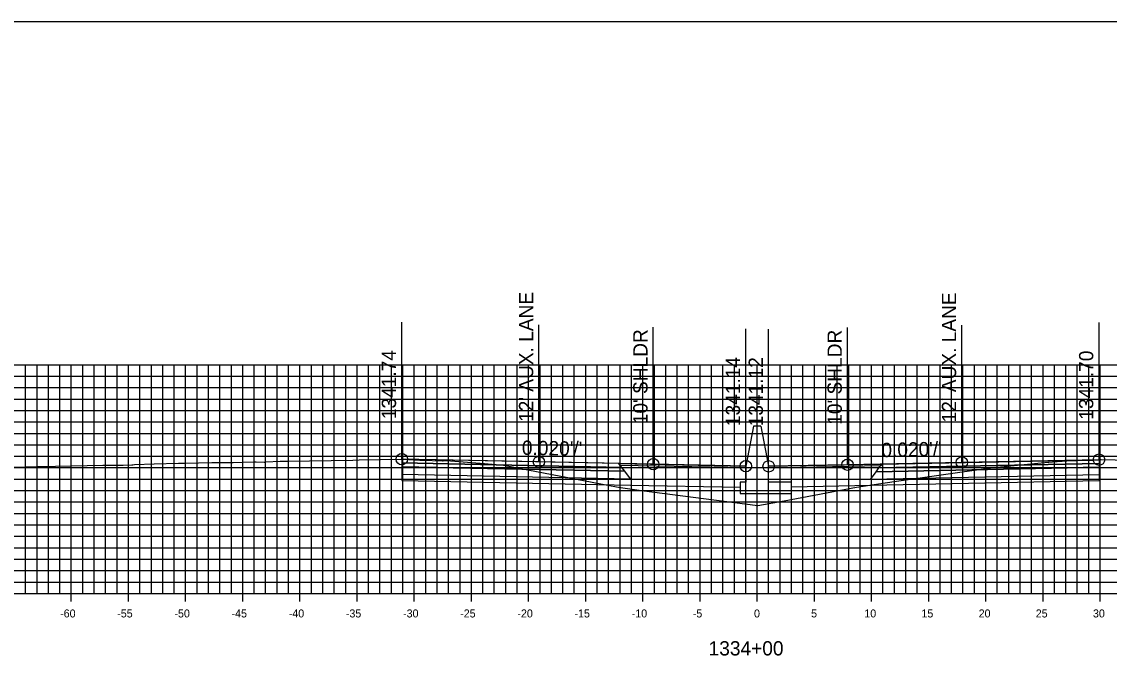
# Model space of a CAD drawing. Extents: x 674939 to 678919, y 750652 to 765176.
# Drawn here: x 678674.2 to 678769.3, y 752236 to 752292.6 of the extents above; entities that cross this region are included whole.
import ezdxf

# ---------------------------------------------------------------- set-up
doc = ezdxf.new("R2010")
doc.units = 0
for name, color, linetype in [('R_Alt Surface', 7, 'Continuous'), ('R_Axis', 7, 'Continuous'), ('R_Axis Annot', 7, 'Continuous'), ('R_Exist Surface', 7, 'Continuous'), ('R_Fin Surface', 7, 'Continuous'), ('R_Grid', 7, 'Continuous'), ('R_No Plot', 7, 'Continuous'), ('R_Proposed Road', 7, 'Continuous'), ('R_Xsect Elev', 7, 'Continuous'), ('R_Xsect Slope', 7, 'Continuous')]:
    doc.layers.add(name, color=color, linetype=linetype)

msp = doc.modelspace()

# ---------------------------------------------------------------- linework, layer by layer
at = {"layer": 'R_Alt Surface'}
for points in [[(678707.439, 752253.961), (678707.439, 752253.631), (678726.939, 752253.241), (678726.689, 752253.576)], [(678768.433, 752253.918), (678768.433, 752253.588), (678748.933, 752253.198), (678749.183, 752253.533)], [(678707.439, 752253.631), (678707.439, 752252.971), (678727.439, 752252.571), (678726.939, 752253.241)], [(678768.433, 752253.588), (678768.433, 752252.928), (678748.433, 752252.528), (678748.933, 752253.198)]]:
    msp.add_lwpolyline(points, close=True, dxfattribs=at)
for points in [[(678707.439, 752252.971), (678707.439, 752252.431), (678727.439, 752252.031), (678737.033, 752251.839)], [(678768.433, 752252.928), (678768.433, 752252.388), (678748.433, 752251.988), (678741.533, 752251.85)]]:
    msp.add_lwpolyline(points, dxfattribs=at)
at = {"layer": 'R_Axis'}
for p, q in [((678638.533, 752242.551), (678838.533, 752242.551)), ((678678.533, 752241.851), (678678.533, 752243.251)), ((678683.533, 752241.851), (678683.533, 752243.251)), ((678688.533, 752241.851), (678688.533, 752243.251)), ((678693.533, 752241.851), (678693.533, 752243.251)), ((678698.533, 752241.851), (678698.533, 752243.251)), ((678703.533, 752241.851), (678703.533, 752243.251)), ((678708.533, 752241.851), (678708.533, 752243.251)), ((678713.533, 752241.851), (678713.533, 752243.251)), ((678718.533, 752241.851), (678718.533, 752243.251)), ((678723.533, 752241.851), (678723.533, 752243.251)), ((678728.533, 752241.851), (678728.533, 752243.251)), ((678733.533, 752241.851), (678733.533, 752243.251)), ((678738.533, 752241.851), (678738.533, 752243.251)), ((678743.533, 752241.851), (678743.533, 752243.251)), ((678748.533, 752241.851), (678748.533, 752243.251)), ((678753.533, 752241.851), (678753.533, 752243.251)), ((678758.533, 752241.851), (678758.533, 752243.251)), ((678763.533, 752241.851), (678763.533, 752243.251)), ((678768.533, 752241.851), (678768.533, 752243.251))]:
    msp.add_line(p, q, dxfattribs=at)
at = {"layer": 'R_Exist Surface'}
msp.add_lwpolyline([(678672.531, 752253.551), (678675.554, 752253.645), (678675.766, 752253.654), (678681.278, 752253.765), (678682.166, 752253.78), (678683.055, 752253.783), (678683.837, 752253.81), (678683.911, 752253.813), (678684.059, 752253.818), (678685.766, 752253.877), (678687.899, 752253.938), (678688.5, 752253.954), (678690.811, 752254.005), (678692.41, 752254.013), (678692.678, 752254.016), (678694.455, 752254.071), (678694.701, 752254.072), (678695.411, 752254.045), (678695.433, 752254.044), (678695.545, 752254.051), (678696.789, 752254.106), (678697.46, 752254.118), (678703.144, 752254.221), (678703.705, 752254.23), (678707.434, 752254.291), (678707.439, 752254.291), (678707.439, 752254.291), (678707.596, 752254.282), (678709.011, 752254.217), (678709.236, 752254.209), (678711.012, 752254.151), (678711.061, 752254.158), (678711.327, 752254.172), (678714.673, 752253.901), (678716.343, 752253.769), (678726.221, 752251.877), (678726.766, 752251.773), (678728.422, 752251.554), (678738.584, 752250.236), (678740.891, 752250.654), (678747.221, 752251.855), (678750.519, 752252.342), (678758.931, 752253.547), (678763.365, 752253.968), (678764.349, 752254.075), (678766.054, 752254.169), (678766.447, 752254.186), (678767.787, 752254.206), (678767.981, 752254.208), (678768.358, 752254.244), (678768.433, 752254.248), (678768.559, 752254.26), (678768.614, 752254.263), (678772.3, 752254.185)], dxfattribs=at)
at = {"layer": 'R_Fin Surface'}
for points in [[(678737.533, 752253.689), (678729.439, 752253.851), (678719.439, 752254.051), (678707.439, 752254.291)], [(678768.433, 752254.248), (678756.433, 752254.008), (678746.433, 752253.808), (678739.533, 752253.67)]]:
    msp.add_lwpolyline(points, dxfattribs=at)
for points in [[(678707.439, 752254.291), (678707.439, 752253.961), (678726.689, 752253.576), (678726.439, 752253.911)], [(678726.439, 752253.911), (678737.533, 752253.689), (678737.537, 752253.532), (678726.558, 752253.751)], [(678749.314, 752253.709), (678739.533, 752253.513), (678739.533, 752253.67), (678749.433, 752253.868)], [(678768.433, 752254.248), (678768.433, 752253.918), (678749.183, 752253.533), (678749.433, 752253.868)]]:
    msp.add_lwpolyline(points, close=True, dxfattribs=at)
at = {"layer": 'R_Grid'}
for p, q in [((678638.533, 752262.551), (678838.533, 752262.551)), ((678674.533, 752242.551), (678674.533, 752262.551)), ((678675.533, 752242.551), (678675.533, 752262.551)), ((678676.533, 752242.551), (678676.533, 752262.551)), ((678677.533, 752242.551), (678677.533, 752262.551)), ((678678.533, 752242.551), (678678.533, 752262.551)), ((678679.533, 752242.551), (678679.533, 752262.551)), ((678680.533, 752242.551), (678680.533, 752262.551)), ((678681.533, 752242.551), (678681.533, 752262.551)), ((678682.533, 752242.551), (678682.533, 752262.551)), ((678683.533, 752242.551), (678683.533, 752262.551)), ((678684.533, 752242.551), (678684.533, 752262.551)), ((678685.533, 752242.551), (678685.533, 752262.551)), ((678686.533, 752242.551), (678686.533, 752262.551)), ((678687.533, 752242.551), (678687.533, 752262.551)), ((678688.533, 752242.551), (678688.533, 752262.551)), ((678689.533, 752242.551), (678689.533, 752262.551)), ((678690.533, 752242.551), (678690.533, 752262.551)), ((678691.533, 752242.551), (678691.533, 752262.551)), ((678692.533, 752242.551), (678692.533, 752262.551)), ((678693.533, 752242.551), (678693.533, 752262.551)), ((678694.533, 752242.551), (678694.533, 752262.551)), ((678695.533, 752242.551), (678695.533, 752262.551)), ((678696.533, 752242.551), (678696.533, 752262.551)), ((678697.533, 752242.551), (678697.533, 752262.551)), ((678698.533, 752242.551), (678698.533, 752262.551)), ((678699.533, 752242.551), (678699.533, 752262.551)), ((678700.533, 752242.551), (678700.533, 752262.551)), ((678701.533, 752242.551), (678701.533, 752262.551)), ((678702.533, 752242.551), (678702.533, 752262.551)), ((678703.533, 752242.551), (678703.533, 752262.551)), ((678704.533, 752242.551), (678704.533, 752262.551)), ((678705.533, 752242.551), (678705.533, 752262.551)), ((678706.533, 752242.551), (678706.533, 752262.551)), ((678707.533, 752242.551), (678707.533, 752262.551)), ((678708.533, 752242.551), (678708.533, 752262.551)), ((678709.533, 752242.551), (678709.533, 752262.551)), ((678710.533, 752242.551), (678710.533, 752262.551)), ((678711.533, 752242.551), (678711.533, 752262.551)), ((678712.533, 752242.551), (678712.533, 752262.551)), ((678713.533, 752242.551), (678713.533, 752262.551)), ((678714.533, 752242.551), (678714.533, 752262.551)), ((678715.533, 752242.551), (678715.533, 752262.551)), ((678716.533, 752242.551), (678716.533, 752262.551)), ((678717.533, 752242.551), (678717.533, 752262.551)), ((678718.533, 752242.551), (678718.533, 752262.551)), ((678719.533, 752242.551), (678719.533, 752262.551)), ((678720.533, 752242.551), (678720.533, 752262.551)), ((678721.533, 752242.551), (678721.533, 752262.551)), ((678722.533, 752242.551), (678722.533, 752262.551)), ((678723.533, 752242.551), (678723.533, 752262.551)), ((678724.533, 752242.551), (678724.533, 752262.551)), ((678725.533, 752242.551), (678725.533, 752262.551)), ((678726.533, 752242.551), (678726.533, 752262.551)), ((678727.533, 752242.551), (678727.533, 752262.551)), ((678728.533, 752242.551), (678728.533, 752262.551)), ((678729.533, 752242.551), (678729.533, 752262.551)), ((678730.533, 752242.551), (678730.533, 752262.551)), ((678731.533, 752242.551), (678731.533, 752262.551)), ((678732.533, 752242.551), (678732.533, 752262.551)), ((678733.533, 752242.551), (678733.533, 752262.551)), ((678734.533, 752242.551), (678734.533, 752262.551)), ((678735.533, 752242.551), (678735.533, 752262.551)), ((678736.533, 752242.551), (678736.533, 752262.551)), ((678737.533, 752242.551), (678737.533, 752262.551)), ((678738.533, 752242.551), (678738.533, 752262.551)), ((678739.533, 752242.551), (678739.533, 752262.551)), ((678740.533, 752242.551), (678740.533, 752262.551)), ((678741.533, 752242.551), (678741.533, 752262.551)), ((678742.533, 752242.551), (678742.533, 752262.551)), ((678743.533, 752242.551), (678743.533, 752262.551)), ((678744.533, 752242.551), (678744.533, 752262.551)), ((678745.533, 752242.551), (678745.533, 752262.551)), ((678746.533, 752242.551), (678746.533, 752262.551)), ((678747.533, 752242.551), (678747.533, 752262.551)), ((678748.533, 752242.551), (678748.533, 752262.551)), ((678749.533, 752242.551), (678749.533, 752262.551)), ((678750.533, 752242.551), (678750.533, 752262.551)), ((678751.533, 752242.551), (678751.533, 752262.551)), ((678752.533, 752242.551), (678752.533, 752262.551)), ((678753.533, 752242.551), (678753.533, 752262.551)), ((678754.533, 752242.551), (678754.533, 752262.551)), ((678755.533, 752242.551), (678755.533, 752262.551)), ((678756.533, 752242.551), (678756.533, 752262.551)), ((678757.533, 752242.551), (678757.533, 752262.551)), ((678758.533, 752242.551), (678758.533, 752262.551)), ((678759.533, 752242.551), (678759.533, 752262.551)), ((678760.533, 752242.551), (678760.533, 752262.551)), ((678761.533, 752242.551), (678761.533, 752262.551)), ((678762.533, 752242.551), (678762.533, 752262.551)), ((678763.533, 752242.551), (678763.533, 752262.551)), ((678764.533, 752242.551), (678764.533, 752262.551)), ((678765.533, 752242.551), (678765.533, 752262.551)), ((678766.533, 752242.551), (678766.533, 752262.551)), ((678767.533, 752242.551), (678767.533, 752262.551)), ((678768.533, 752242.551), (678768.533, 752262.551)), ((678638.533, 752261.551), (678838.533, 752261.551)), ((678638.533, 752260.551), (678838.533, 752260.551)), ((678638.533, 752259.551), (678838.533, 752259.551)), ((678638.533, 752258.551), (678838.533, 752258.551)), ((678638.533, 752257.551), (678838.533, 752257.551)), ((678638.533, 752256.551), (678838.533, 752256.551)), ((678638.533, 752255.551), (678838.533, 752255.551)), ((678638.533, 752254.551), (678838.533, 752254.551)), ((678638.533, 752253.551), (678838.533, 752253.551)), ((678638.533, 752252.551), (678838.533, 752252.551)), ((678638.533, 752251.551), (678838.533, 752251.551)), ((678638.533, 752250.551), (678838.533, 752250.551)), ((678638.533, 752249.551), (678838.533, 752249.551)), ((678638.533, 752248.551), (678838.533, 752248.551)), ((678638.533, 752247.551), (678838.533, 752247.551)), ((678638.533, 752246.551), (678838.533, 752246.551)), ((678638.533, 752245.551), (678838.533, 752245.551)), ((678638.533, 752244.551), (678838.533, 752244.551)), ((678638.533, 752243.551), (678838.533, 752243.551)), ((678638.533, 752242.551), (678838.533, 752242.551))]:
    msp.add_line(p, q, dxfattribs=at)
at = {"layer": 'R_No Plot'}
msp.add_lwpolyline([(678578.533, 752072.551), (678918.533, 752072.551), (678918.533, 752292.551), (678578.533, 752292.551)], close=True, dxfattribs=at)
for centre in [(678707.439, 752254.291), (678719.439, 752254.051), (678729.439, 752253.851), (678737.533, 752253.689), (678739.533, 752253.67), (678746.433, 752253.808), (678756.433, 752254.008), (678768.433, 752254.248)]:
    msp.add_circle(centre, 0.5, dxfattribs=at)
at = {"layer": 'R_Proposed Road'}
for points in [[(678738.203, 752257.189), (678737.533, 752253.689)], [(678738.863, 752257.17), (678738.863, 752257.189), (678738.203, 752257.189), (678738.203, 752257.189)], [(678738.863, 752257.17), (678739.533, 752253.67)], [(678737.533, 752253.689), (678737.533, 752252.295), (678737.033, 752252.295), (678737.033, 752251.295), (678741.533, 752251.295), (678741.533, 752252.295), (678739.533, 752252.295), (678739.533, 752253.67)]]:
    msp.add_lwpolyline(points, dxfattribs=at)
at = {"layer": 'R_Xsect Elev'}
for p, q in [((678707.439, 752254.291), (678707.439, 752266.291)), ((678768.433, 752254.248), (678768.433, 752266.248)), ((678719.439, 752254.051), (678719.439, 752266.051)), ((678729.439, 752253.851), (678729.439, 752265.851)), ((678737.533, 752253.689), (678737.533, 752265.689)), ((678739.533, 752253.67), (678739.533, 752265.67)), ((678746.433, 752253.808), (678746.433, 752265.808)), ((678756.433, 752254.008), (678756.433, 752266.008))]:
    msp.add_line(p, q, dxfattribs=at)

# ---------------------------------------------------------------- texts
at = {"layer": 'R_Axis Annot'}
for s, height, p in [('-60', 0.7, (678677.552, 752240.451)), ('-55', 0.7, (678682.546, 752240.451)), ('-50', 0.7, (678687.552, 752240.451)), ('-45', 0.7, (678692.546, 752240.451)), ('-40', 0.7, (678697.552, 752240.451)), ('-35', 0.7, (678702.546, 752240.451)), ('-30', 0.7, (678707.552, 752240.451)), ('-25', 0.7, (678712.546, 752240.451)), ('-20', 0.7, (678717.552, 752240.451)), ('-15', 0.7, (678722.546, 752240.451)), ('-10', 0.7, (678727.552, 752240.451)), ('-5', 0.7, (678732.896, 752240.451)), ('0', 0.7, (678738.252, 752240.451)), ('5', 0.7, (678743.246, 752240.451)), ('10', 0.7, (678747.902, 752240.451)), ('15', 0.7, (678752.896, 752240.451)), ('20', 0.7, (678757.902, 752240.451)), ('25', 0.7, (678762.896, 752240.451)), ('30', 0.7, (678767.902, 752240.451)), ('1334+00', 1.25, (678734.281, 752237.126))]:
    msp.add_text(s, height=height, dxfattribs=at).set_placement(p)
at = {"layer": 'R_Xsect Elev'}
for s, p in [("12' AUX. LANE", (678718.939, 752257.551)), ("12' AUX. LANE", (678755.933, 752257.508)), ("10' SHLDR", (678728.939, 752257.351)), ("10' SHLDR", (678745.933, 752257.308)), ('1341.74', (678706.939, 752257.791)), ('1341.70', (678767.933, 752257.748)), ('1341.14', (678737.033, 752257.189)), ('1341.12', (678739.033, 752257.17))]:
    msp.add_text(s, height=1.25, rotation=90, dxfattribs=at).set_placement(p)
at = {"layer": 'R_Xsect Slope'}
for rotation, p in [(358.85424, (678717.936, 752254.681)), (1.14576, (678749.409, 752254.468))]:
    msp.add_text("0.020'/'", height=1.25, rotation=rotation, dxfattribs=at).set_placement(p)

doc.saveas('drawing.dxf')
